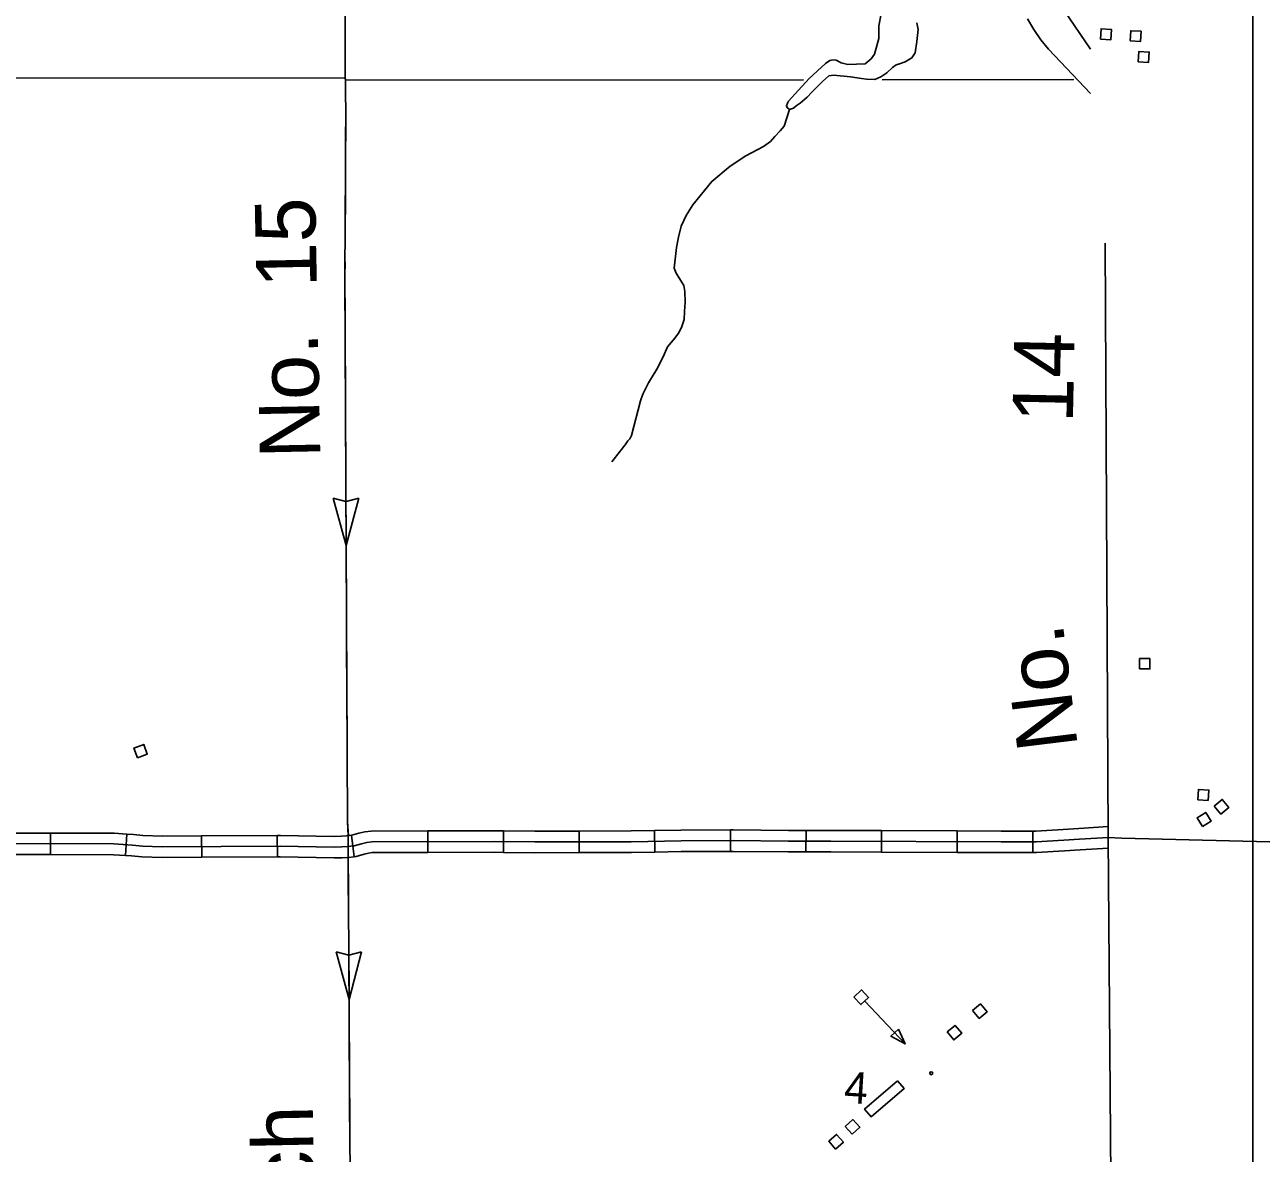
# Model space of a CAD drawing. Extents: x 1366406 to 1373462, y 376856 to 381998.
# Drawn here: x 1369574.2 to 1369714.1, y 379732.3 to 379860 of the extents above; entities that cross this region are included whole.
import ezdxf

# ---------------------------------------------------------------- set-up
doc = ezdxf.new("R2010")
doc.units = 0
for name, color, linetype in [('10', 7, 'Continuous'), ('32', 7, 'Continuous'), ('35', 7, 'Continuous'), ('43', 7, 'Continuous'), ('5', 7, 'Continuous'), ('56', 7, 'Continuous'), ('6', 7, 'Continuous'), ('R_No Plot', 7, 'Continuous')]:
    doc.layers.add(name, color=color, linetype=linetype)

msp = doc.modelspace()

# ---------------------------------------------------------------- linework, layer by layer
at = {"layer": '10'}
for points in [[(1369691.75, 379861.57), (1369694.75, 379857.2)], [(1369694.75, 379852.16), (1369689.99, 379857.18), (1369689.11, 379858.26), (1369688.32, 379859.41), (1369687.63, 379860.61)]]:
    msp.add_lwpolyline(points, dxfattribs=at)
at = {"layer": '32'}
for p, q in [((1369577.1, 379768.54), (1369577.09, 379766.11)), ((1369585.73, 379768.42), (1369585.56, 379766)), ((1369594.18, 379768.23), (1369594.2, 379765.8)), ((1369602.74, 379768.28), (1369602.75, 379765.85)), ((1369611.15, 379768.29), (1369611.44, 379765.87)), ((1369619.78, 379768.78), (1369619.79, 379766.35)), ((1369628.35, 379768.79), (1369628.33, 379766.36)), ((1369636.89, 379768.77), (1369636.9, 379766.34)), ((1369645.43, 379768.83), (1369645.47, 379766.4)), ((1369654, 379768.9), (1369654.01, 379766.47)), ((1369662.56, 379768.84), (1369662.55, 379766.41)), ((1369671.11, 379768.82), (1369671.1, 379766.39)), ((1369679.67, 379768.79), (1369679.66, 379766.36)), ((1369688.22, 379768.76), (1369688.21, 379766.33))]:
    msp.add_line(p, q, dxfattribs=at)
for points in [[(1369696.82, 379769.27), (1369696.74, 379769.27), (1369693.43, 379769.05), (1369691.66, 379768.95), (1369688.57, 379768.76), (1369688.22, 379768.76)], [(1369718.1, 379767.47), (1369698.3, 379767.97), (1369696.75, 379768.06), (1369693.5, 379767.84), (1369691.73, 379767.74), (1369688.6, 379767.55), (1369684.62, 379767.56), (1369665.37, 379767.62), (1369660.55, 379767.63), (1369654.33, 379767.69), (1369648.43, 379767.67), (1369642.79, 379767.57), (1369631.86, 379767.54), (1369627.3, 379767.58), (1369613.42, 379767.54), (1369612.87, 379767.48), (1369612.26, 379767.34), (1369611.43, 379767.1), (1369610.68, 379767.01), (1369610.06, 379766.97), (1369609.17, 379766.96), (1369603.08, 379767.06), (1369589.72, 379766.99), (1369587.48, 379767.06), (1369586.36, 379767.16), (1369584.25, 379767.31), (1369524.22, 379767.43)], [(1369577.1, 379768.54), (1369568.54, 379768.55)], [(1369585.73, 379768.42), (1369584.29, 379768.52), (1369577.1, 379768.54)], [(1369594.18, 379768.23), (1369589.74, 379768.21), (1369587.55, 379768.27), (1369586.46, 379768.37), (1369585.73, 379768.42)], [(1369602.74, 379768.28), (1369594.18, 379768.23)], [(1369611.15, 379768.29), (1369610.57, 379768.22), (1369610.01, 379768.19), (1369609.17, 379768.17), (1369603.09, 379768.28), (1369602.74, 379768.28)], [(1369619.78, 379768.78), (1369613.35, 379768.76), (1369612.66, 379768.68), (1369611.95, 379768.52), (1369611.18, 379768.29), (1369611.15, 379768.29)], [(1369628.35, 379768.79), (1369627.3, 379768.8), (1369619.78, 379768.78)], [(1369636.89, 379768.77), (1369631.87, 379768.75), (1369628.35, 379768.79)], [(1369645.43, 379768.83), (1369642.78, 379768.79), (1369636.89, 379768.77)], [(1369654, 379768.9), (1369648.41, 379768.88), (1369645.43, 379768.83)], [(1369662.56, 379768.84), (1369660.56, 379768.84), (1369654.33, 379768.9), (1369654, 379768.9)], [(1369671.11, 379768.82), (1369665.38, 379768.84), (1369662.56, 379768.84)], [(1369679.67, 379768.79), (1369671.11, 379768.82)], [(1369688.22, 379768.76), (1369684.63, 379768.77), (1369679.67, 379768.79)], [(1369654.01, 379766.47), (1369648.44, 379766.45), (1369645.47, 379766.4)], [(1369662.55, 379766.41), (1369660.55, 379766.41), (1369654.32, 379766.47), (1369654.01, 379766.47)], [(1369671.1, 379766.39), (1369665.37, 379766.41), (1369662.55, 379766.41)], [(1369696.76, 379766.84), (1369693.58, 379766.63), (1369691.8, 379766.53), (1369688.64, 379766.33), (1369688.21, 379766.33)], [(1369577.09, 379766.11), (1369568.54, 379766.12)], [(1369585.56, 379766), (1369584.21, 379766.09), (1369577.09, 379766.11)], [(1369594.2, 379765.8), (1369589.71, 379765.78), (1369587.41, 379765.85), (1369586.26, 379765.95), (1369585.56, 379766)], [(1369602.75, 379765.85), (1369594.2, 379765.8)], [(1369611.44, 379765.87), (1369610.78, 379765.79), (1369610.1, 379765.76), (1369609.18, 379765.74), (1369603.07, 379765.85), (1369602.75, 379765.85)], [(1369619.79, 379766.35), (1369613.49, 379766.33), (1369613.07, 379766.28), (1369612.56, 379766.16), (1369611.68, 379765.9), (1369611.44, 379765.87)], [(1369628.33, 379766.36), (1369627.29, 379766.37), (1369619.79, 379766.35)], [(1369636.9, 379766.34), (1369631.86, 379766.32), (1369628.33, 379766.36)], [(1369645.47, 379766.4), (1369642.81, 379766.36), (1369636.9, 379766.34)], [(1369679.66, 379766.36), (1369671.1, 379766.39)], [(1369688.21, 379766.33), (1369684.62, 379766.34), (1369679.66, 379766.36)]]:
    msp.add_lwpolyline(points, dxfattribs=at)
at = {"layer": '35'}
for points in [[(1369671.06, 379861.17), (1369670.8, 379859.84), (1369670.78, 379858.39), (1369670.31, 379856.62), (1369669.94, 379856.1), (1369669.26, 379855.52), (1369667.28, 379855.47), (1369666.55, 379855.63), (1369665.96, 379855.93), (1369665.64, 379855.98), (1369665.26, 379855.9), (1369664.77, 379855.58), (1369662.93, 379853.88), (1369661.71, 379852.54), (1369660.59, 379851.32), (1369660.46, 379851.07), (1369660.34, 379850.77), (1369660.41, 379850.58), (1369660.68, 379850.37), (1369661.14, 379850.5), (1369661.45, 379850.77), (1369661.88, 379851.09), (1369662.69, 379851.77), (1369663.3, 379852.41), (1369664.41, 379853.52), (1369665.14, 379854.16), (1369665.68, 379854.26), (1369667.57, 379854.08), (1369668.85, 379853.89), (1369669.41, 379853.8), (1369670.34, 379853.76), (1369671.03, 379854.06), (1369671.68, 379854.52), (1369672.33, 379855.12), (1369672.74, 379855.43), (1369673.14, 379855.54), (1369673.77, 379855.77), (1369674.52, 379856.2), (1369674.89, 379856.77), (1369675.1, 379858.07), (1369675.24, 379859.41), (1369675.08, 379860.17)], [(1369660.68, 379850.37), (1369660.07, 379848.5), (1369659.65, 379847.97), (1369659.04, 379847.3), (1369658.55, 379846.75), (1369657.75, 379846.19), (1369655.76, 379845.12), (1369653.98, 379843.95), (1369651.91, 379842.22), (1369649.74, 379839.58), (1369648.98, 379838.37), (1369648.44, 379837.16), (1369648.12, 379835.92), (1369647.92, 379834.76), (1369647.65, 379832.41), (1369647.87, 379831.86), (1369648.35, 379831.08), (1369648.72, 379830.48), (1369648.85, 379829.79), (1369648.88, 379828.59), (1369648.81, 379827.53), (1369648.76, 379826.62), (1369648.47, 379825.72), (1369648.13, 379825.08), (1369647.71, 379824.5), (1369646.9, 379823.51), (1369646.38, 379822.41), (1369645.67, 379821.02), (1369644.74, 379819.46), (1369644.11, 379818.17), (1369643.85, 379817.42), (1369642.81, 379813.51), (1369642.64, 379813.14), (1369642.39, 379812.88), (1369642.11, 379812.43), (1369641.55, 379811.72), (1369640.58, 379810.52)]]:
    msp.add_lwpolyline(points, dxfattribs=at)
at = {"layer": '43'}
for p, q in [((1369610.54, 379801.05), (1369609.08, 379806.42)), ((1369609.08, 379806.42), (1369610.51, 379806.04)), ((1369611.95, 379806.43), (1369610.53, 379806.04)), ((1369610.54, 379801.05), (1369611.95, 379806.43)), ((1369610.86, 379749.73), (1369609.39, 379755.1)), ((1369609.39, 379755.1), (1369610.82, 379754.72)), ((1369612.27, 379755.11), (1369610.84, 379754.72)), ((1369610.86, 379749.73), (1369612.27, 379755.11))]:
    msp.add_line(p, q, dxfattribs=at)
for points in [[(1369675.13, 379939.99), (1369659.87, 379939.76), (1369654.22, 379939.66), (1369648.74, 379939.68), (1369637.03, 379939.37), (1369617.09, 379939.14), (1369616.38, 379938.97), (1369615.16, 379938.53), (1369614.22, 379938.02), (1369612.86, 379937.11), (1369611.82, 379936.56), (1369611.28, 379936.11), (1369610.83, 379935.54), (1369610.54, 379934.83), (1369610.49, 379934.04), (1369610.64, 379932.22), (1369610.59, 379921.51), (1369610.41, 379855.21), (1369610.49, 379849.85), (1369610.4, 379831.47), (1369610.68, 379769.85), (1369610.77, 379768.27), (1369610.76, 379767.13), (1369611.13, 379703.6)], [(1369610.42, 379858.79), (1369610.41, 379855.21), (1369610.45, 379852.37)], [(1369610.48, 379850.23), (1369610.49, 379849.85), (1369610.47, 379847.03)], [(1369610.47, 379847.03), (1369610.46, 379843.82)], [(1369610.45, 379841.68), (1369610.42, 379835.27)], [(1369696.39, 379835.25), (1369696.75, 379768.06), (1369697.43, 379681.47), (1369697.85, 379639.39), (1369697.66, 379638.68), (1369697.21, 379638.38), (1369696.65, 379638.09)], [(1369610.41, 379833.13), (1369610.4, 379831.47), (1369610.42, 379826.71)], [(1369610.43, 379824.57), (1369610.46, 379818.16)], [(1369610.47, 379816.02), (1369610.5, 379809.61)], [(1369610.51, 379807.47), (1369610.54, 379801.05)], [(1369610.55, 379798.91), (1369610.56, 379795.71)], [(1369610.56, 379795.71), (1369610.58, 379792.5)], [(1369610.59, 379790.36), (1369610.62, 379783.95)], [(1369610.63, 379781.81), (1369610.66, 379775.39)], [(1369610.67, 379773.25), (1369610.68, 379769.85), (1369610.78, 379768.2)], [(1369610.77, 379764.7), (1369610.81, 379758.29)], [(1369610.82, 379756.15), (1369610.86, 379749.73)], [(1369610.87, 379747.6), (1369610.89, 379744.39)], [(1369610.89, 379744.39), (1369610.91, 379741.18)], [(1369610.92, 379739.04), (1369610.96, 379732.63)]]:
    msp.add_lwpolyline(points, dxfattribs=at)
at = {"layer": '5'}
for points in [[(1369662.26, 379853.73), (1369610.48, 379853.69)], [(1369692.85, 379853.75), (1369671.18, 379853.74)]]:
    msp.add_lwpolyline(points, dxfattribs=at)
at = {"layer": '56'}
for points in [[(1369695.87, 379858.32), (1369695.94, 379859.49), (1369697.11, 379859.42), (1369697.04, 379858.25)], [(1369699.22, 379858.12), (1369699.29, 379859.28), (1369700.47, 379859.21), (1369700.39, 379858.04)], [(1369700.13, 379855.76), (1369700.21, 379856.93), (1369701.38, 379856.86), (1369701.31, 379855.69)], [(1369700.3, 379787.1), (1369700.3, 379788.27), (1369701.47, 379788.27), (1369701.47, 379787.1)], [(1369586.94, 379777.06), (1369586.53, 379778.15), (1369587.63, 379778.57), (1369588.04, 379777.47)], [(1369706.88, 379772.31), (1369706.95, 379773.48), (1369708.13, 379773.41), (1369708.05, 379772.24)], [(1369708.74, 379771.59), (1369709.64, 379772.34), (1369710.4, 379771.44), (1369709.5, 379770.69)], [(1369707.41, 379769.27), (1369706.79, 379770.26), (1369707.78, 379770.88), (1369708.4, 379769.89)], [(1369667.97, 379750), (1369668.82, 379750.8), (1369669.63, 379749.94), (1369668.77, 379749.14)], [(1369681.39, 379748.47), (1369682.28, 379749.23), (1369683.05, 379748.34), (1369682.16, 379747.58)], [(1369673.01, 379746.35), (1369672.17, 379745.56), (1369673.77, 379744.7)], [(1369678.52, 379746.05), (1369679.42, 379746.8), (1369680.17, 379745.9), (1369679.27, 379745.15)], [(1369672.92, 379740.52), (1369673.66, 379739.67), (1369669.92, 379736.47), (1369669.19, 379737.32)], [(1369667.77, 379734.49), (1369666.99, 379735.37), (1369667.87, 379736.15), (1369668.65, 379735.27)], [(1369665.9, 379732.81), (1369665.13, 379733.69), (1369666.02, 379734.46), (1369666.78, 379733.57)]]:
    msp.add_lwpolyline(points, close=True, dxfattribs=at)
msp.add_lwpolyline([(1369669.2, 379749.54), (1369673.77, 379744.7)], dxfattribs=at)
msp.add_circle((1369676.72, 379741.39), 0.169, dxfattribs=at)
at = {"layer": '6'}
msp.add_lwpolyline([(1369610.43, 379853.92), (1369523.08, 379853.97)], dxfattribs=at)
at = {"layer": 'R_No Plot'}
msp.add_line((1369713.09, 380368.17), (1369713.09, 379480.59), dxfattribs=at)

# ---------------------------------------------------------------- texts
at = {"layer": '43'}
for s, rotation, p in [('No.  15', 91.1578, (1369607.62, 379810.97)), ('14', 88.8055, (1369692.74, 379814.89)), ('No.', 96.9889, (1369693.32, 379778.3)), ('Ditch', 91.1578, (1369607.17, 379716.93))]:
    msp.add_text(s, height=6.843, rotation=rotation, dxfattribs=at).set_placement(p)
at = {"layer": '56'}
msp.add_text('4', height=3.56, rotation=356.4139, dxfattribs=at).set_placement((1369666.8, 379738.05))

doc.saveas('drawing.dxf')
